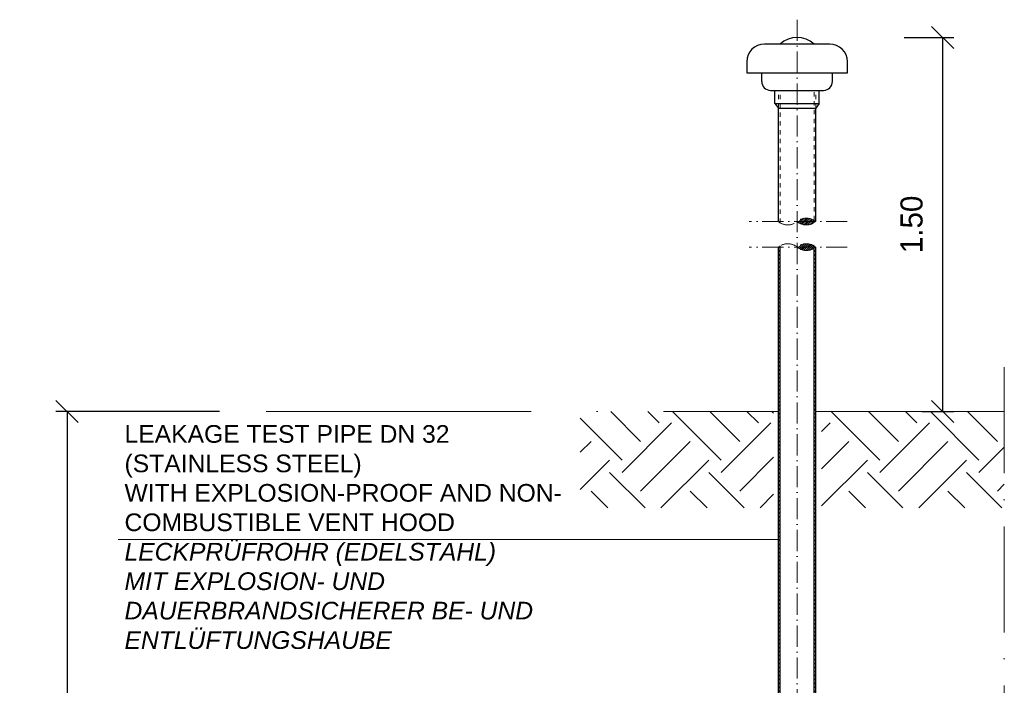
# Model space of a CAD drawing. Header units: millimetres. Extents: x 58700 to 76644, y 972 to 11123.
# Tile 273 of 285: x 61551 to 62665, y 7965 to 8718. Entities that reach past the tile are written whole.
import ezdxf

# ---------------------------------------------------------------- set-up
doc = ezdxf.new("R2010")
doc.units = ezdxf.units.MM
for name, pattern in [('ACAD_ISO10W100', [18, 12, -3, 0, -3]), ('JIS_02_1.0', [2, 1, -1]), ('MITTE2', [28.575, 19.05, -3.175, 3.175, -3.175])]:
    doc.linetypes.add(name, pattern=pattern)
doc.layers.add('Bemaßung', color=7, linetype='Continuous', lineweight=13)
doc.styles.add('LBB3.5M1000', font='isocp.shx', dxfattribs={"height": 3.5})
doc.dimstyles.new('DIN', dxfattribs={"dimtxt": 2.5, "dimasz": 2.5, "dimexe": 1.25, "dimexo": 0.625, "dimtad": 1, "dimtih": 1, "dimdec": 4, "dimdsep": 46, "dimlunit": 6, "dimtxsty": 'Standard', "dimcen": 2.5, "dimadec": 0, "dimazin": 0, "dimtfac": 1, "dimtdec": 4, "dimtmove": 0, "dimatfit": 3, "dimfxl": 0, "dimtvp": 1, "dimtolj": 1, "dimtzin": 0, "dimarcsym": 0})

# ---------------------------------------------------------------- blocks, each defined once
blk = doc.blocks.new('_Oblique')
at = {"color": 0, "linetype": 'ByBlock', "lineweight": -2}
blk.add_line((-0.5, -0.5), (0.5, 0.5), dxfattribs=at)
blk = doc.blocks.new('*D27')
at = {"layer": 'Bemaßung', "color": 0, "lineweight": -2, "transparency": 16777216}
for p, q in [((61777.1, 8274.8), (61591.8, 8274.8)), ((61604.3, 8274.8), (61604.3, 7274.8)), ((61777.1, 7274.8), (61591.8, 7274.8))]:
    blk.add_line(p, q, dxfattribs=at)
at = {"layer": 'DEFPOINTS', "color": 0, "transparency": 16777216}
for p in [(62007.1, 8274.8), (61604.3, 7274.8), (62007.1, 7274.8)]:
    blk.add_point(p, dxfattribs=at)
at = {"layer": 'Bemaßung', "color": 0, "lineweight": -2, "transparency": 16777216, "xscale": 25, "yscale": 25, "zscale": 25}
for p, rotation in [((61604.3, 8274.8), 90), ((61604.3, 7274.8), 270)]:
    blk.add_blockref('_Oblique', p, dxfattribs=dict(at, rotation=rotation))
at = {"layer": 'Bemaßung', "color": 0, "transparency": 16777216, "insert": (61567.1, 7774.8), "char_height": 25, "attachment_point": 5, "rotation": 90}
blk.add_mtext('\\A1;1,00', dxfattribs=at)
blk = doc.blocks.new('*D30')
at = {"layer": 'Bemaßung', "color": 0, "lineweight": -2, "transparency": 16777216}
for p, q in [((62552.1, 8698.3), (62608.2, 8698.3)), ((62595.7, 8698.3), (62595.7, 8274.8)), ((62572.1, 8274.8), (62608.2, 8274.8))]:
    blk.add_line(p, q, dxfattribs=at)
at = {"layer": 'DEFPOINTS', "color": 0, "transparency": 16777216}
for p in [(62432.1, 8698.3), (62452.1, 8274.8), (62595.7, 8274.8)]:
    blk.add_point(p, dxfattribs=at)
at = {"layer": 'Bemaßung', "color": 0, "lineweight": -2, "transparency": 16777216, "xscale": 25, "yscale": 25, "zscale": 25}
for p, rotation in [((62595.7, 8698.3), 90), ((62595.7, 8274.8), 270)]:
    blk.add_blockref('_Oblique', p, dxfattribs=dict(at, rotation=rotation))
at = {"layer": 'Bemaßung', "color": 0, "transparency": 16777216, "insert": (62560.6, 8486.6), "char_height": 25, "attachment_point": 5, "rotation": 90}
blk.add_mtext('\\A1;1.50', dxfattribs=at)

msp = doc.modelspace()

# ---------------------------------------------------------------- hatches: boundary and pattern name
at = {"linetype": 'MITTE2', "lineweight": 9}
h = msp.add_hatch(dxfattribs=at)
h.set_pattern_fill('ANSI31', color=253, scale=0.5)
h.set_pattern_definition([(45, (-313.1389, 0), (-1.122532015, 1.122532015), [])])
h.paths.add_polyline_path([(62430.86922, 8489.81091), (62450.06918, 8489.81091), (62450.06918, 8491.24202, 0.3209285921)])
h.paths.add_polyline_path([(62450.06918, 8489.81091), (62430.86922, 8489.81091, 0.3209285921), (62450.06918, 8488.3798)])
h.paths.add_polyline_path([(62452.06918, 8489.81091), (62450.06918, 8489.81091), (62450.06918, 8488.3798, 0.0372169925)])
h.paths.add_polyline_path([(62450.06918, 8491.24202), (62450.06918, 8489.81091), (62452.06918, 8489.81091, 0.0372169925)])
h = msp.add_hatch(dxfattribs=at)
h.set_pattern_fill('ANSI31', color=253, scale=0.5)
h.set_pattern_definition([(45, (-313.1389, -8.7794), (-1.122532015, 1.122532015), [])])
h.paths.add_polyline_path([(62430.86922, 8460.89023), (62450.06918, 8460.89023), (62450.06918, 8459.45912, -0.3209285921)])
h.paths.add_polyline_path([(62450.06918, 8460.89023), (62430.86922, 8460.89023, -0.3209285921), (62450.06918, 8462.32134)])
h.paths.add_polyline_path([(62452.06918, 8460.89023), (62450.06918, 8460.89023), (62450.06918, 8462.32134, -0.0372169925)])
h.paths.add_polyline_path([(62450.06918, 8459.45912), (62450.06918, 8460.89023), (62452.06918, 8460.89023, -0.0372169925)])
at = {"lineweight": 9}
h = msp.add_hatch(dxfattribs=at)
h.set_pattern_fill('ANSI31', color=256, angle=90)
h.set_pattern_definition([(135, (-738.7113, -83.7406), (-2.24506403, -2.24506403), [])])
edge = h.paths.add_edge_path()
edge.add_arc((62451.85485, 7277.80127), 3, 270, 274.09692236)
edge.add_line((62452.06918, 7274.80894), (62452.06918, 7274.80127))
edge.add_line((62452.06918, 7274.80127), (62451.85485, 7274.80127))
edge = h.paths.add_edge_path()
edge.add_line((62450.06918, 7673.13459), (62452.06918, 7673.16132))
edge.add_line((62452.06918, 7673.16132), (62452.06918, 8460.89023))
edge.add_arc((62441.4692, 8473.59079), 16.54279, 301.32305612, 309.84862768, ccw=False)
edge.add_line((62450.06918, 8459.45912), (62450.06918, 7673.13459))
h.paths.add_polyline_path([(62409.66918, 7672.59473), (62411.66918, 7672.62145), (62411.66918, 8460.89023), (62409.66918, 8460.89023)])
h.paths.add_polyline_path([(62452.06918, 7610.74584), (62450.06918, 7610.71912), (62450.06918, 7280.80127), (62452.06918, 7280.80127)])
h.paths.add_polyline_path([(62411.66918, 7610.20598), (62409.66918, 7610.17925), (62409.66918, 7280.80127), (62411.66918, 7280.80127)])
h = msp.add_hatch()
h.set_pattern_fill('EARTH', color=253, scale=12.5, angle=45, style=0)
h.set_pattern_definition([(135, (85469.044, 45824.58), (-7e-15, 112.2532), [79.375, -79.375]), (135, (85490.09, 45845.63), (-7e-15, 112.2532), [79.375, -79.375]), (135, (85511.14, 45866.675), (-7e-15, 112.2532), [79.375, -79.375]), (45, (85511.14, 45880.71), (112.2532, 7e-15), [79.375, -79.375]), (45, (85490.09, 45901.754), (112.2532, 7e-15), [79.375, -79.375]), (45, (85469.044, 45922.8), (112.2532, 7e-15), [79.375, -79.375])])
h.paths.add_polyline_path([(62185.42652, 8274.80257), (62185.42652, 8165.71478), (62404.33232, 8165.71478), (62404.33232, 8274.80257)])
h = msp.add_hatch()
h.set_pattern_fill('EARTH', color=253, scale=12.5, angle=45, style=0)
h.set_pattern_definition([(135, (88342.69, 45824.58), (-7e-15, 112.2532), [79.375, -79.375]), (135, (88363.73, 45845.63), (-7e-15, 112.2532), [79.375, -79.375]), (135, (88384.78, 45866.675), (-7e-15, 112.2532), [79.375, -79.375]), (45, (88384.78, 45880.71), (112.2532, 7e-15), [79.375, -79.375]), (45, (88363.73, 45901.754), (112.2532, 7e-15), [79.375, -79.375]), (45, (88342.69, 45922.8), (112.2532, 7e-15), [79.375, -79.375])])
h.paths.add_polyline_path([(62665.49564, 8165.71478), (62665.49564, 8274.80257), (62458.54352, 8274.80257), (62458.54352, 8165.71478)])

# ---------------------------------------------------------------- linework, layer by layer
at = {"linetype": 'ACAD_ISO10W100', "lineweight": 18, "ltscale": 2}
for p, q in [((62430.86918, 8718.3347), (62430.86933, 7272.35436)), ((62487.70256, 8489.81091), (62376.46453, 8489.81091)), ((62487.70256, 8460.89023), (62376.46453, 8460.89023))]:
    msp.add_line(p, q, dxfattribs=at)
for p, q in [((62467.86919, 8690.79235), (62393.86919, 8690.79235)), ((62373.86919, 8670.79235), (62373.86919, 8658.33475)), ((62487.86919, 8658.33475), (62487.86919, 8670.79235)), ((62373.86919, 8658.33475), (62487.86919, 8658.33475)), ((62390.86919, 8648.33475), (62390.86919, 8658.33475)), ((62470.86919, 8648.33475), (62470.86919, 8658.33475)), ((62400.86919, 8638.33475), (62460.86919, 8638.33475)), ((62405.86919, 8623.33475), (62405.86919, 8638.33475)), ((62455.86919, 8623.33475), (62455.86919, 8638.33475)), ((62405.86919, 8623.33475), (62409.66919, 8618.33475)), ((62405.86919, 8623.33475), (62455.86919, 8623.33475)), ((62409.66919, 8489.81096), (62409.66919, 8618.33475)), ((62409.66919, 8618.33475), (62452.06919, 8618.33475)), ((62455.86919, 8623.33475), (62452.06919, 8618.33475)), ((62452.06919, 8489.81096), (62452.06919, 8618.33475)), ((62411.66918, 7672.62145), (62411.66918, 8462.32134)), ((62409.66918, 7280.80127), (62409.66918, 8460.89023)), ((62450.06918, 7673.13459), (62450.06918, 8459.45912)), ((62452.06918, 7280.80127), (62452.06918, 8460.89023))]:
    msp.add_line(p, q)
at = {"linetype": 'JIS_02_1.0', "lineweight": 18, "ltscale": 5}
for p, q in [((62409.66919, 8618.33475), (62409.66919, 8638.33475)), ((62411.66919, 8488.37985), (62411.66919, 8638.33475)), ((62450.06919, 8491.24207), (62450.06919, 8638.33475)), ((62452.06919, 8618.33475), (62452.06919, 8638.33475))]:
    msp.add_line(p, q, dxfattribs=at)
at = {"linetype": 'ACAD_ISO10W100', "lineweight": 18, "ltscale": 10}
msp.add_line((62665.49564, 8324.80257), (62665.49564, 7149.80127), dxfattribs=at)
at = {"color": 253, "linetype": 'ACAD_ISO10W100', "lineweight": 13, "ltscale": 25}
for p, q in [((61829.65956, 8274.80257), (62409.66918, 8274.80257)), ((62452.06918, 8274.80257), (62665.49564, 8274.80257))]:
    msp.add_line(p, q, dxfattribs=at)
at = {"color": 0, "lineweight": 9, "elevation": -475.00001}
msp.add_lwpolyline([(61662.19598, 8129.95841), (62410.60842, 8129.95841)], dxfattribs=at)
for centre, radius, start, end in [((62430.86919, 8670.21169), 28.12306, 47.0381002, 132.9618998), ((62393.86919, 8670.79235), 20, 90, 180), ((62467.86919, 8670.79235), 20, 0, 90), ((62400.86919, 8648.33475), 10, 180, 270), ((62460.86919, 8648.33475), 10, 270, 0)]:
    msp.add_arc(centre, radius, start, end)
at = {"color": 253, "linetype": 'MITTE2', "lineweight": 9}
for centre, radius, start, end in [((62420.2692, 8502.51157), 16.54289, 230.15150136, 309.84849864), ((62441.4692, 8477.11035), 16.54279, 50.15137232, 129.84862768), ((62441.4692, 8502.51147), 16.54279, 230.15137232, 309.84862768), ((62420.2692, 8448.18957), 16.54289, 50.15150136, 129.84849864), ((62441.4692, 8448.18967), 16.54279, 50.15137232, 129.84862768), ((62441.4692, 8473.59079), 16.54279, 230.15137232, 309.84862768)]:
    msp.add_arc(centre, radius, start, end, dxfattribs=at)

# ---------------------------------------------------------------- texts
at = {"color": 0, "insert": (61669.40606, 8259.36701, -475.00001), "char_height": 20, "width": 623.9893631, "attachment_point": 1, "style": 'LBB3.5M1000'}
msp.add_mtext('{\\fArial|b0|i0|c0|p34;LEAKAGE TEST PIPE DN 32\\P(STAINLESS STEEL)\\PWITH EXPLOSION-PROOF AND NON-\\PCOMBUSTIBLE VENT HOOD\\P\\fArial|b0|i1|c0|p34;LECKPRÜFROHR (EDELSTAHL)\\PMIT EXPLOSION- UND\\PDAUERBRANDSICHERER BE- UND\\PENTLÜFTUNGSHAUBE}', dxfattribs=at)

# ---------------------------------------------------------------- dimensions: what is measured, and where the dimension line sits
at = {"layer": 'Bemaßung'}
for base, p1, p2, text, override, picture, middle in [((62595.7258, 8274.80257), (62432.08351, 8698.3347), (62452.06918, 8274.80257), '1.50', {"dimscale": 10, "dimexo": 12, "dimgap": 1, "dimblk1": 'Oblique', "dimblk2": 'Oblique', "dimsah": 1, "dimtmove": 2}, '*D30', (62560.56578, 8486.56864)), ((61604.28623, 7274.80127), (62007.08351, 8274.80257), (62007.08351, 7274.80127), '1,00', {"dimscale": 10, "dimexo": 23, "dimgap": 1, "dimblk1": 'Oblique', "dimblk2": 'Oblique', "dimsah": 1, "dimtmove": 2}, '*D27', (61567.14459, 7774.80192))]:
    dim = msp.add_linear_dim(base=base, p1=p1, p2=p2, angle=90, text=text, dimstyle='DIN', override=override, dxfattribs=at)
    dim.commit()
    dim.dimension.update_dxf_attribs({"geometry": picture, "text_midpoint": middle, "dimtype": 160})

doc.saveas('drawing.dxf')
